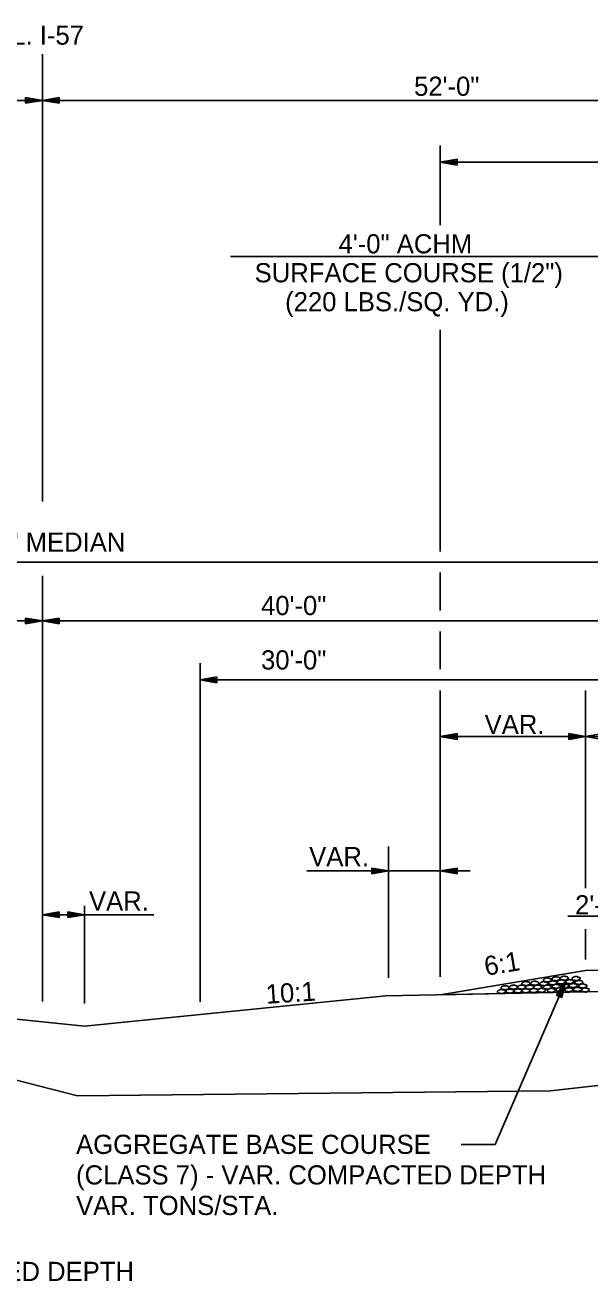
# Model space of a CAD drawing. Extents: x 1734743 to 1735935, y 759845 to 763831.
# Drawn here: x 1735755.8 to 1735791.1, y 760129.7 to 760208.7 of the extents above; entities that cross this region are included whole.
import ezdxf

# ---------------------------------------------------------------- set-up
doc = ezdxf.new("R2010")
doc.units = 0
for name, color, linetype in [('1', 7, 'Continuous'), ('10', 7, 'Continuous'), ('11', 7, 'Continuous'), ('19', 7, 'Continuous'), ('7', 7, 'Continuous'), ('9', 7, 'Continuous'), ('Level 1', 7, 'Continuous')]:
    doc.layers.add(name, color=color, linetype=linetype)

# ---------------------------------------------------------------- blocks, each defined once
blk = doc.blocks.new('ROCKS')
at = {"layer": '1'}
blk.add_spline([(0.013, 0.06), (0.053, 0.053), (0.107, 0.033), (0.133, 0.013), (0.133, -0.007), (0.12, -0.033), (0.107, -0.04), (0.073, -0.053), (0.033, -0.067), (0.013, -0.067), (-0.02, -0.06), (-0.06, -0.053), (-0.087, -0.047), (-0.113, -0.02), (-0.113, -0.007), (-0.107, 0.02), (-0.087, 0.033), (-0.067, 0.047), (-0.033, 0.053), (-0.02, 0.06), (0.013, 0.06)], degree=3, dxfattribs=at)

msp = doc.modelspace()

# ---------------------------------------------------------------- linework, layer by layer
at = {"layer": '11'}
for p, q in [((1735799.82, 760143.272), (1735788.633, 760142.004)), ((1735788.633, 760142.004), (1735759.043, 760141.703))]:
    msp.add_line(p, q, dxfattribs=at)
msp.add_lwpolyline([(1735712.606, 760153.149), (1735719.4, 760152.809), (1735731.288, 760150.429), (1735744.875, 760145.329), (1735759.043, 760141.703)], dxfattribs=at)
at = {"layer": '19'}
for p, q in [((1735755.789, 760204.188), (1735755.789, 760203.821)), ((1735756.839, 760204.005), (1735755.789, 760204.188)), ((1735757.889, 760204.188), (1735756.839, 760204.005)), ((1735757.889, 760203.821), (1735757.889, 760204.188)), ((1735756.559, 760204.031), (1735755.789, 760204.092)), ((1735755.789, 760203.821), (1735756.839, 760204.005)), ((1735755.789, 760203.908), (1735756.559, 760203.978)), ((1735756.839, 760204.005), (1735757.889, 760203.821)), ((1735757.889, 760204.092), (1735757.119, 760204.031)), ((1735757.119, 760203.978), (1735757.889, 760203.908)), ((1735781.744, 760196.202), (1735781.744, 760201.184)), ((1735781.744, 760196.881), (1735781.744, 760201.102)), ((1735782.794, 760200.325), (1735781.744, 760200.142)), ((1735782.794, 760200.229), (1735782.024, 760200.168)), ((1735782.794, 760199.958), (1735782.794, 760200.325)), ((1735781.744, 760200.142), (1735782.794, 760199.958)), ((1735781.744, 760200.142), (1735842.114, 760200.142)), ((1735782.024, 760200.116), (1735782.794, 760200.045)), ((1735768.622, 760194.238), (1735792.841, 760194.238)), ((1735781.744, 760175.773), (1735781.744, 760189.639)), ((1735716.837, 760175.109), (1735796.837, 760175.109)), ((1735781.744, 760172.086), (1735781.744, 760174.45)), ((1735716.837, 760171.423), (1735756.837, 760171.423)), ((1735755.787, 760171.606), (1735755.787, 760171.239)), ((1735756.837, 760171.423), (1735755.787, 760171.606)), ((1735756.557, 760171.449), (1735755.787, 760171.51)), ((1735755.787, 760171.239), (1735756.837, 760171.423)), ((1735755.787, 760171.326), (1735756.557, 760171.396)), ((1735757.887, 760171.606), (1735756.837, 760171.423)), ((1735756.837, 760171.423), (1735757.887, 760171.239)), ((1735756.837, 760171.423), (1735796.837, 760171.423)), ((1735757.887, 760171.51), (1735757.117, 760171.449)), ((1735757.117, 760171.396), (1735757.887, 760171.326)), ((1735757.887, 760171.239), (1735757.887, 760171.606)), ((1735781.744, 760168.403), (1735781.744, 760170.767)), ((1735766.712, 760150.98), (1735766.712, 760168.782)), ((1735767.762, 760167.92), (1735766.712, 760167.736)), ((1735767.762, 760167.823), (1735766.992, 760167.762)), ((1735767.762, 760167.552), (1735767.762, 760167.92)), ((1735766.712, 760167.736), (1735767.762, 760167.552)), ((1735766.712, 760167.736), (1735796.837, 760167.736)), ((1735766.992, 760167.71), (1735767.762, 760167.64)), ((1735781.744, 760149.141), (1735781.744, 760167.077)), ((1735790.838, 760154.697), (1735790.838, 760167.077)), ((1735782.794, 760164.376), (1735781.744, 760164.192)), ((1735781.744, 760164.192), (1735782.794, 760164.008)), ((1735782.794, 760164.279), (1735782.024, 760164.218)), ((1735782.024, 760164.166), (1735782.794, 760164.096)), ((1735782.794, 760164.008), (1735782.794, 760164.376)), ((1735789.788, 760164.375), (1735789.788, 760164.008)), ((1735790.838, 760164.191), (1735789.788, 760164.375)), ((1735790.558, 760164.218), (1735789.788, 760164.279)), ((1735789.788, 760164.008), (1735790.838, 760164.191)), ((1735789.788, 760164.095), (1735790.558, 760164.165)), ((1735791.888, 760164.375), (1735790.838, 760164.191)), ((1735790.838, 760164.191), (1735791.888, 760164.008)), ((1735781.744, 760149.141), (1735781.744, 760160.024)), ((1735778.499, 760149.076), (1735778.499, 760157.31)), ((1735777.449, 760155.958), (1735777.449, 760155.59)), ((1735778.499, 760155.774), (1735777.449, 760155.958)), ((1735782.794, 760155.958), (1735781.743, 760155.774)), ((1735782.793, 760155.59), (1735782.794, 760155.958)), ((1735773.386, 760155.774), (1735783.61, 760155.774)), ((1735778.219, 760155.8), (1735777.449, 760155.861)), ((1735777.449, 760155.59), (1735778.499, 760155.774)), ((1735777.449, 760155.678), (1735778.219, 760155.748)), ((1735781.743, 760155.774), (1735782.793, 760155.59)), ((1735782.023, 760155.748), (1735782.793, 760155.678)), ((1735782.794, 760155.861), (1735782.023, 760155.8)), ((1735756.839, 760153.036), (1735757.889, 760153.219)), ((1735757.889, 760152.852), (1735756.839, 760153.036)), ((1735757.119, 760153.062), (1735757.889, 760153.123)), ((1735757.889, 760152.939), (1735757.119, 760153.009)), ((1735757.889, 760153.219), (1735757.889, 760152.852)), ((1735758.429, 760152.852), (1735758.429, 760153.219)), ((1735758.429, 760153.219), (1735759.479, 760153.036)), ((1735758.429, 760153.132), (1735759.199, 760153.062)), ((1735759.479, 760153.036), (1735758.429, 760152.852)), ((1735759.199, 760153.009), (1735758.429, 760152.948)), ((1735789.729, 760152.938), (1735794.838, 760152.938)), ((1735790.838, 760150.238), (1735790.838, 760152.137)), ((1735796.837, 760149.656), (1735790.838, 760149.536)), ((1735790.838, 760149.536), (1735781.742, 760148.02)), ((1735822.829, 760148.842), (1735781.744, 760148.021)), ((1735785.177, 760138.661), (1735789.606, 760148.889)), ((1735789.606, 760148.889), (1735789.021, 760147.997)), ((1735789.357, 760147.855), (1735789.606, 760148.889)), ((1735736.976, 760148.317), (1735759.479, 760146.067)), ((1735736.976, 760148.317), (1735759.479, 760146.067)), ((1735796.838, 760148.322), (1735778.334, 760147.952)), ((1735789.476, 760148.642), (1735789.108, 760147.965)), ((1735789.278, 760147.89), (1735789.521, 760148.622)), ((1735778.334, 760147.952), (1735759.479, 760146.067)), ((1735778.334, 760147.952), (1735759.479, 760146.067)), ((1735789.021, 760147.997), (1735789.357, 760147.855)), ((1735783.049, 760138.661), (1735785.177, 760138.661))]:
    msp.add_line(p, q, dxfattribs=at)
at = {"layer": '7'}
for p, q in [((1735756.839, 760178.907), (1735756.839, 760206.9)), ((1735756.839, 760147.598), (1735756.839, 760174.247))]:
    msp.add_line(p, q, dxfattribs=at)
at = {"layer": '9'}
for p, q in [((1735704.837, 760204.005), (1735756.839, 760204.005)), ((1735808.837, 760204.005), (1735756.839, 760204.005)), ((1735781.744, 760164.192), (1735790.838, 760164.191)), ((1735796.888, 760164.191), (1735790.838, 760164.191)), ((1735759.479, 760153.589), (1735759.479, 760147.474)), ((1735763.818, 760153.036), (1735756.931, 760153.036)), ((1735766.712, 760150.98), (1735766.712, 760147.571))]:
    msp.add_line(p, q, dxfattribs=at)

# ---------------------------------------------------------------- block references
at = {"layer": 'Level 1', "xscale": 2.011654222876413, "yscale": 2.011654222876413, "rotation": 1.8263814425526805}
for p in [(1735787.08, 760148.729), (1735787.634, 760148.753), (1735788.208, 760148.726), (1735788.437, 760148.956), (1735788.762, 760148.773), (1735788.965, 760149.029), (1735789.294, 760148.833), (1735789.483, 760149.067), (1735789.821, 760148.847), (1735790.223, 760149.04), (1735790.396, 760148.8), (1735785.558, 760148.229), (1735785.777, 760148.466), (1735786.087, 760148.258), (1735786.303, 760148.505), (1735786.586, 760148.272), (1735786.814, 760148.505), (1735787.082, 760148.283), (1735787.325, 760148.505), (1735787.579, 760148.29), (1735787.817, 760148.511), (1735788.069, 760148.306), (1735788.425, 760148.511), (1735788.677, 760148.306), (1735788.979, 760148.559), (1735789.231, 760148.354), (1735789.513, 760148.578), (1735789.771, 760148.342), (1735790.044, 760148.604), (1735790.307, 760148.365), (1735790.64, 760148.581), (1735790.803, 760148.328)]:
    msp.add_blockref('ROCKS', p, dxfattribs=at)

# ---------------------------------------------------------------- texts
at = {"layer": '10'}
for s, p in [('52\'-0"', (1735780.103, 760204.291)), ('VAR.', (1735784.519, 760164.345)), ('VAR.', (1735759.757, 760153.295))]:
    msp.add_text(s, height=1.2, dxfattribs=at).set_placement(p)
at = {"layer": '19'}
for s, p in [('C.L. I-57', (1735753.286, 760207.492)), ('4\'-0" ACHM ', (1735775.377, 760194.43)), ('SURFACE COURSE (1/2")', (1735770.124, 760192.618)), ('(220 LBS./SQ. YD.)', (1735772.032, 760190.805)), ('80\'-0" MEDIAN', (1735751.259, 760175.756)), ('40\'-0"', (1735770.525, 760171.787)), ('30\'-0"', (1735770.525, 760168.383)), ('VAR.', (1735773.538, 760156.071)), ('2\'-0"', (1735790.18, 760153.056))]:
    msp.add_text(s, height=1.2, dxfattribs=at).set_placement(p)
for s, rotation, p in [('6:1', 9.45113, (1735784.599, 760149.206)), ('10:1', 3.80903, (1735770.858, 760147.454)), ('AGGREGATE BASE COURSE', 360, (1735758.947, 760138.061)), ('(CLASS 7) - VAR. COMPACTED DEPTH', 360, (1735758.947, 760136.149)), ('VAR. TONS/STA.', 360, (1735758.947, 760134.237)), ('(CLASS 7) - VAR. COMPACTED DEPTH', 360, (1735733.147, 760130.107))]:
    msp.add_text(s, height=1.2, rotation=rotation, dxfattribs=at).set_placement(p)

doc.saveas('drawing.dxf')
